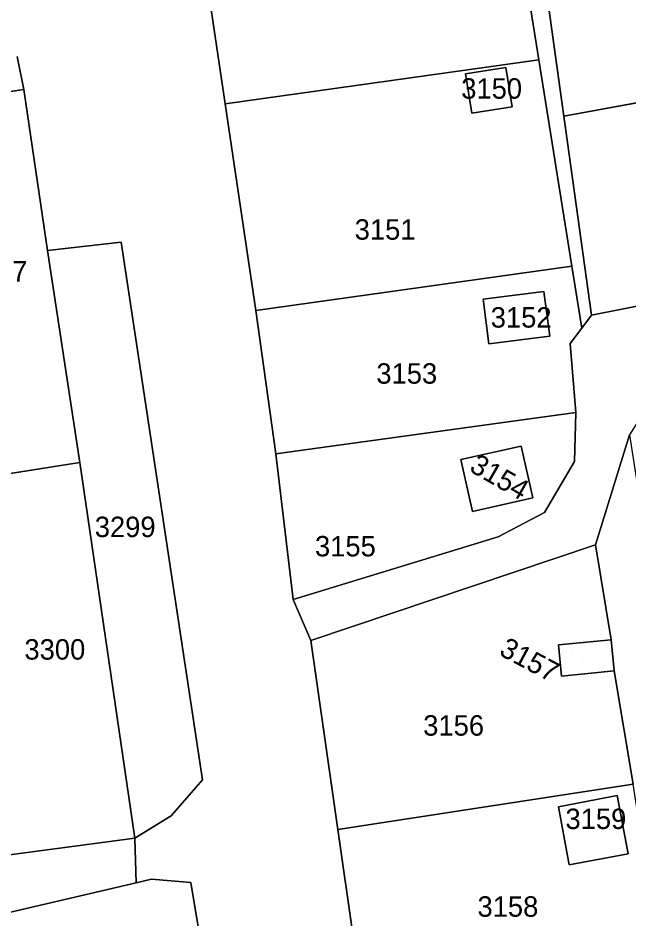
# Model space of a CAD drawing. Extents: x -262715 to -259381, y -1237238 to -1231182.
# Drawn here: x -260278.5 to -260218.7, y -1234465.1 to -1234377 of the extents above; entities that cross this region are included whole.
import ezdxf

# ---------------------------------------------------------------- set-up
doc = ezdxf.new("R2010")
doc.units = 0
for name, color, linetype in [('body_kn', 7, 'Continuous'), ('kladpar_druhypozemkov', 7, 'Continuous'), ('kladpar_hranice', 7, 'Continuous'), ('kladpar_parcelnecisla', 7, 'Continuous'), ('kladpar_plochy', 7, 'Continuous'), ('kladpar_sipky', 7, 'Continuous')]:
    doc.layers.add(name, color=color, linetype=linetype)

msp = doc.modelspace()

# ---------------------------------------------------------------- linework, layer by layer
at = {"layer": 'body_kn'}
for p, q in [((-260227.56, -1234381.1), (-260227.56, -1234381.1)), ((-260227.56, -1234381.1), (-260227.56, -1234381.1)), ((-260230.77, -1234381.83), (-260230.77, -1234381.83)), ((-260230.77, -1234381.83), (-260230.77, -1234381.83)), ((-260234.72, -1234382.45), (-260234.72, -1234382.45)), ((-260277.93, -1234383.98), (-260277.93, -1234383.98)), ((-260258.22, -1234385.39), (-260258.22, -1234385.39)), ((-260234.11, -1234386.32), (-260234.11, -1234386.32)), ((-260230.16, -1234385.69), (-260230.16, -1234385.69)), ((-260225.1, -1234386.59), (-260225.1, -1234386.59)), ((-260268.4, -1234398.94), (-260268.4, -1234398.94)), ((-260268.4, -1234398.94), (-260268.4, -1234398.94)), ((-260275.61, -1234399.73), (-260275.61, -1234399.73)), ((-260275.61, -1234399.73), (-260275.61, -1234399.73)), ((-260224.33, -1234401.29), (-260224.33, -1234401.29)), ((-260224.33, -1234401.29), (-260224.33, -1234401.29)), ((-260227.05, -1234403.76), (-260227.05, -1234403.76)), ((-260227.05, -1234403.76), (-260227.05, -1234403.76)), ((-260233, -1234404.51), (-260233, -1234404.51)), ((-260255.22, -1234405.62), (-260255.22, -1234405.62)), ((-260222.39, -1234406.08), (-260222.39, -1234406.08)), ((-260223.36, -1234407.35), (-260223.36, -1234407.35)), ((-260226.49, -1234408.13), (-260226.49, -1234408.13)), ((-260232.45, -1234408.88), (-260232.45, -1234408.88)), ((-260224.5, -1234408.85), (-260224.5, -1234408.85)), ((-260223.94, -1234415.61), (-260223.94, -1234415.61)), ((-260223.94, -1234415.61), (-260223.94, -1234415.61)), ((-260229.27, -1234418.89), (-260229.27, -1234418.89)), ((-260229.27, -1234418.89), (-260229.27, -1234418.89)), ((-260253.27, -1234419.65), (-260253.27, -1234419.65)), ((-260272.45, -1234420.5), (-260272.45, -1234420.5)), ((-260272.45, -1234420.5), (-260272.45, -1234420.5)), ((-260235.17, -1234420.21), (-260235.17, -1234420.21)), ((-260224.06, -1234420.38), (-260224.06, -1234420.38)), ((-260228.13, -1234423.94), (-260228.13, -1234423.94)), ((-260234.03, -1234425.27), (-260234.03, -1234425.27)), ((-260227, -1234425.37), (-260227, -1234425.37)), ((-260231.52, -1234427.77), (-260231.52, -1234427.77)), ((-260222.02, -1234428.55), (-260222.02, -1234428.55)), ((-260222.02, -1234428.55), (-260222.02, -1234428.55)), ((-260251.58, -1234433.91), (-260251.58, -1234433.91)), ((-260249.85, -1234437.92), (-260249.85, -1234437.92)), ((-260225.63, -1234438.34), (-260225.63, -1234438.34)), ((-260220.48, -1234437.83), (-260220.48, -1234437.83)), ((-260220.48, -1234437.83), (-260220.48, -1234437.83)), ((-260220.18, -1234440.88), (-260220.18, -1234440.88)), ((-260225.32, -1234441.4), (-260225.32, -1234441.4)), ((-260260.45, -1234451.53), (-260260.45, -1234451.53)), ((-260219.89, -1234453.08), (-260219.89, -1234453.08)), ((-260219.89, -1234453.08), (-260219.89, -1234453.08)), ((-260225.63, -1234454.18), (-260225.63, -1234454.18)), ((-260263.5, -1234455.06), (-260263.5, -1234455.06)), ((-260247.2, -1234456.41), (-260247.2, -1234456.41)), ((-260267.06, -1234457.25), (-260267.06, -1234457.25)), ((-260218.8, -1234458.77), (-260218.8, -1234458.77)), ((-260224.57, -1234459.85), (-260224.57, -1234459.85)), ((-260265.42, -1234461.27), (-260265.42, -1234461.27)), ((-260266.92, -1234461.62), (-260266.92, -1234461.62)), ((-260266.92, -1234461.62), (-260266.92, -1234461.62)), ((-260261.59, -1234461.58), (-260261.59, -1234461.58))]:
    msp.add_line(p, q, dxfattribs=at)
at = {"layer": 'kladpar_druhypozemkov'}
for p, q in [((-260232.53, -1234383.07), (-260232.53, -1234383.07)), ((-260243.75, -1234397.12), (-260243.75, -1234397.12)), ((-260229.48, -1234405.2), (-260229.48, -1234405.2)), ((-260241.16, -1234410.83), (-260241.16, -1234410.83)), ((-260231.42, -1234420.97), (-260231.42, -1234420.97)), ((-260267.53, -1234425.66), (-260267.53, -1234425.66)), ((-260247.31, -1234428.33), (-260247.31, -1234428.33)), ((-260275.2, -1234437.85), (-260275.2, -1234437.85)), ((-260223.32, -1234439.63), (-260223.32, -1234439.63)), ((-260236.06, -1234445.86), (-260236.06, -1234445.86)), ((-260222.47, -1234454.65), (-260222.47, -1234454.65)), ((-260231.21, -1234463.46), (-260231.21, -1234463.46))]:
    msp.add_line(p, q, dxfattribs=at)
at = {"layer": 'kladpar_hranice'}
msp.add_line((-260225.1, -1234386.59), (-260191.01, -1234380.35), dxfattribs=at)
for points in [[(-260248.5, -1234223.35), (-260246.04, -1234243.44), (-260243.56, -1234263.29), (-260240.55, -1234282.18), (-260239.25, -1234290.33), (-260236.3, -1234308.84), (-260233.23, -1234328.1), (-260230.52, -1234347.6), (-260227.81, -1234367.09), (-260225.1, -1234386.59), (-260222.39, -1234406.08), (-260223.36, -1234407.35), (-260224.33, -1234401.29), (-260227.56, -1234381.1), (-260230.79, -1234360.91), (-260234.03, -1234340.71), (-260237.26, -1234320.52), (-260240.49, -1234300.96), (-260243.67, -1234281.75), (-260245.52, -1234263.34), (-260247.34, -1234244.3), (-260250.24, -1234225.05)], [(-260272.95, -1234286.34), (-260270.08, -1234305.56), (-260267.22, -1234324.68), (-260264.22, -1234344.93), (-260261.22, -1234365.16), (-260258.22, -1234385.39), (-260255.22, -1234405.62), (-260253.27, -1234419.65), (-260251.58, -1234433.91), (-260249.85, -1234437.92), (-260247.2, -1234456.41), (-260244.36, -1234476.21), (-260242.45, -1234489.57), (-260239.53, -1234508.84), (-260236.61, -1234528.07), (-260233.7, -1234547.3), (-260230.78, -1234566.53), (-260227.87, -1234585.76), (-260237.19, -1234606.74), (-260245.13, -1234621.3)], [(-260258.22, -1234385.39), (-260261.22, -1234365.16), (-260230.79, -1234360.91)], [(-260230.79, -1234360.91), (-260227.56, -1234381.1), (-260258.22, -1234385.39)], [(-260194.04, -1234361.43), (-260191.01, -1234380.35), (-260225.1, -1234386.59), (-260227.81, -1234367.09), (-260225.68, -1234366.68), (-260224.79, -1234372.41), (-260214.89, -1234370.87), (-260215.78, -1234365.14), (-260194.04, -1234361.43)], [(-260140.7, -1234378.18), (-260138.8, -1234383.3), (-260149.95, -1234385.32), (-260179.4, -1234390.14), (-260191.02, -1234407.55), (-260193.64, -1234406.85), (-260214.37, -1234410.91), (-260218.67, -1234417.79), (-260222.02, -1234428.55), (-260249.85, -1234437.92), (-260251.58, -1234433.91), (-260231.52, -1234427.77), (-260227, -1234425.37), (-260224.06, -1234420.38), (-260223.94, -1234415.61), (-260224.5, -1234408.85), (-260223.36, -1234407.35), (-260222.39, -1234406.08), (-260187.97, -1234399.27), (-260183.41, -1234386.31), (-260153.28, -1234380.6), (-260140.7, -1234378.18)], [(-260278.56, -1234380.76), (-260277.93, -1234383.98), (-260293.92, -1234386.38)], [(-260243.03, -1234573.16), (-260261.59, -1234461.58), (-260265.42, -1234461.27), (-260266.92, -1234461.62), (-260267.06, -1234457.25), (-260263.5, -1234455.06), (-260260.45, -1234451.53), (-260268.4, -1234398.94), (-260275.61, -1234399.73), (-260277.93, -1234383.98), (-260278.56, -1234380.76)], [(-260255.22, -1234405.62), (-260258.22, -1234385.39), (-260227.56, -1234381.1)], [(-260227.56, -1234381.1), (-260224.33, -1234401.29), (-260255.22, -1234405.62)], [(-260191.01, -1234380.35), (-260187.97, -1234399.27), (-260222.39, -1234406.08), (-260225.1, -1234386.59)], [(-260230.77, -1234381.83), (-260230.16, -1234385.69), (-260234.11, -1234386.32), (-260234.72, -1234382.45), (-260230.77, -1234381.83)], [(-260234.72, -1234382.45), (-260234.11, -1234386.32), (-260230.16, -1234385.69), (-260230.77, -1234381.83), (-260234.72, -1234382.45)], [(-260275.61, -1234399.73), (-260272.45, -1234420.5), (-260288.36, -1234423.01), (-260293.92, -1234386.38), (-260277.93, -1234383.98), (-260275.61, -1234399.73)], [(-260268.4, -1234398.94), (-260260.45, -1234451.53), (-260263.5, -1234455.06), (-260267.06, -1234457.25), (-260272.45, -1234420.5), (-260275.61, -1234399.73), (-260268.4, -1234398.94)], [(-260253.27, -1234419.65), (-260255.22, -1234405.62), (-260224.33, -1234401.29)], [(-260224.33, -1234401.29), (-260223.36, -1234407.35), (-260224.5, -1234408.85), (-260223.94, -1234415.61), (-260253.27, -1234419.65)], [(-260233, -1234404.51), (-260232.45, -1234408.88), (-260226.49, -1234408.13), (-260227.05, -1234403.76), (-260233, -1234404.51)], [(-260227.05, -1234403.76), (-260226.49, -1234408.13), (-260232.45, -1234408.88), (-260233, -1234404.51), (-260227.05, -1234403.76)], [(-260251.58, -1234433.91), (-260253.27, -1234419.65), (-260223.94, -1234415.61)], [(-260223.94, -1234415.61), (-260224.06, -1234420.38), (-260227, -1234425.37), (-260231.52, -1234427.77), (-260251.58, -1234433.91)], [(-260205.63, -1234643.5), (-260194.66, -1234604.46), (-260198.19, -1234581.43), (-260201.14, -1234562.15), (-260204.2, -1234543.1), (-260207.4, -1234528), (-260210.3, -1234504.8), (-260212.94, -1234485.07), (-260215.23, -1234471.72), (-260218.34, -1234451.96), (-260220.18, -1234440.88), (-260220.48, -1234437.83), (-260222.02, -1234428.55), (-260218.67, -1234417.79)], [(-260229.27, -1234418.89), (-260228.13, -1234423.94), (-260234.03, -1234425.27), (-260235.17, -1234420.21), (-260229.27, -1234418.89)], [(-260235.17, -1234420.21), (-260234.03, -1234425.27), (-260228.13, -1234423.94), (-260229.27, -1234418.89), (-260235.17, -1234420.21)], [(-260272.45, -1234420.5), (-260267.06, -1234457.25), (-260282.76, -1234459.34), (-260288.36, -1234423.01), (-260272.45, -1234420.5)], [(-260222.02, -1234428.55), (-260220.48, -1234437.83), (-260225.63, -1234438.34), (-260225.32, -1234441.4), (-260220.18, -1234440.88), (-260218.34, -1234451.96), (-260247.2, -1234456.41), (-260249.85, -1234437.92), (-260222.02, -1234428.55)], [(-260220.48, -1234437.83), (-260220.18, -1234440.88), (-260225.32, -1234441.4), (-260225.63, -1234438.34), (-260220.48, -1234437.83)], [(-260244.36, -1234476.21), (-260247.2, -1234456.41), (-260218.34, -1234451.96)], [(-260219.89, -1234453.08), (-260218.8, -1234458.77), (-260224.57, -1234459.85), (-260225.63, -1234454.18), (-260219.89, -1234453.08)], [(-260225.63, -1234454.18), (-260224.57, -1234459.85), (-260218.8, -1234458.77), (-260219.89, -1234453.08), (-260225.63, -1234454.18)], [(-260329.52, -1234466.94), (-260314.47, -1234464.52), (-260299.44, -1234462.27), (-260298.54, -1234462.14), (-260282.76, -1234459.34), (-260267.06, -1234457.25), (-260266.92, -1234461.62)], [(-260355.68, -1234535.31), (-260347.61, -1234534.23), (-260345.48, -1234551.85), (-260313.15, -1234548.7), (-260312.12, -1234533.57), (-260298.03, -1234528.71), (-260290.91, -1234509.79), (-260291.26, -1234467.29), (-260266.92, -1234461.62), (-260265.42, -1234461.27), (-260261.59, -1234461.58), (-260243.03, -1234573.16), (-260243.85, -1234580.7), (-260247.18, -1234592.56), (-260257.25, -1234614.28)], [(-260266.92, -1234461.62), (-260291.26, -1234467.29), (-260290.91, -1234509.79), (-260298.03, -1234528.71), (-260312.12, -1234533.57), (-260311.63, -1234528.89)]]:
    msp.add_lwpolyline(points, dxfattribs=at)
at = {"layer": 'kladpar_plochy'}
for p, q in [((-260230.79, -1234360.91), (-260227.56, -1234381.1)), ((-260258.22, -1234385.39), (-260261.22, -1234365.16)), ((-260227.56, -1234381.1), (-260258.22, -1234385.39)), ((-260258.22, -1234385.39), (-260227.56, -1234381.1)), ((-260227.56, -1234381.1), (-260224.33, -1234401.29)), ((-260225.1, -1234386.59), (-260191.01, -1234380.35)), ((-260230.77, -1234381.83), (-260234.72, -1234382.45)), ((-260230.16, -1234385.69), (-260230.77, -1234381.83)), ((-260234.72, -1234382.45), (-260234.11, -1234386.32)), ((-260293.92, -1234386.38), (-260277.93, -1234383.98)), ((-260277.93, -1234383.98), (-260275.61, -1234399.73)), ((-260255.22, -1234405.62), (-260258.22, -1234385.39)), ((-260234.11, -1234386.32), (-260230.16, -1234385.69)), ((-260222.39, -1234406.08), (-260225.1, -1234386.59)), ((-260187.97, -1234399.27), (-260222.39, -1234406.08)), ((-260275.61, -1234399.73), (-260272.45, -1234420.5)), ((-260224.33, -1234401.29), (-260255.22, -1234405.62)), ((-260255.22, -1234405.62), (-260224.33, -1234401.29)), ((-260224.33, -1234401.29), (-260223.36, -1234407.35)), ((-260227.05, -1234403.76), (-260233, -1234404.51)), ((-260226.49, -1234408.13), (-260227.05, -1234403.76)), ((-260233, -1234404.51), (-260232.45, -1234408.88)), ((-260253.27, -1234419.65), (-260255.22, -1234405.62)), ((-260223.36, -1234407.35), (-260224.5, -1234408.85)), ((-260232.45, -1234408.88), (-260226.49, -1234408.13)), ((-260224.5, -1234408.85), (-260223.94, -1234415.61)), ((-260223.94, -1234415.61), (-260253.27, -1234419.65)), ((-260253.27, -1234419.65), (-260223.94, -1234415.61)), ((-260223.94, -1234415.61), (-260224.06, -1234420.38)), ((-260229.27, -1234418.89), (-260235.17, -1234420.21)), ((-260228.13, -1234423.94), (-260229.27, -1234418.89)), ((-260251.58, -1234433.91), (-260253.27, -1234419.65)), ((-260288.36, -1234423.01), (-260272.45, -1234420.5)), ((-260272.45, -1234420.5), (-260288.36, -1234423.01)), ((-260272.45, -1234420.5), (-260267.06, -1234457.25)), ((-260235.17, -1234420.21), (-260234.03, -1234425.27)), ((-260224.06, -1234420.38), (-260227, -1234425.37)), ((-260234.03, -1234425.27), (-260228.13, -1234423.94)), ((-260227, -1234425.37), (-260231.52, -1234427.77)), ((-260231.52, -1234427.77), (-260251.58, -1234433.91)), ((-260247.2, -1234456.41), (-260218.34, -1234451.96)), ((-260219.89, -1234453.08), (-260225.63, -1234454.18)), ((-260218.8, -1234458.77), (-260219.89, -1234453.08)), ((-260225.63, -1234454.18), (-260224.57, -1234459.85)), ((-260244.36, -1234476.21), (-260247.2, -1234456.41)), ((-260267.06, -1234457.25), (-260282.76, -1234459.34)), ((-260224.57, -1234459.85), (-260218.8, -1234458.77))]:
    msp.add_line(p, q, dxfattribs=at)
for points in [[(-260248.5, -1234223.35), (-260246.04, -1234243.44), (-260243.56, -1234263.29), (-260240.55, -1234282.18), (-260239.25, -1234290.33), (-260236.3, -1234308.84), (-260233.23, -1234328.1), (-260230.52, -1234347.6), (-260227.81, -1234367.09), (-260225.1, -1234386.59), (-260222.39, -1234406.08), (-260223.36, -1234407.35), (-260224.33, -1234401.29), (-260227.56, -1234381.1), (-260230.79, -1234360.91), (-260234.03, -1234340.71), (-260237.26, -1234320.52), (-260240.49, -1234300.96), (-260243.67, -1234281.75), (-260245.52, -1234263.34), (-260247.34, -1234244.3), (-260250.24, -1234225.05)], [(-260281.41, -1234229.85), (-260278.41, -1234248.8), (-260275.76, -1234268.35), (-260272.95, -1234286.34), (-260270.08, -1234305.56), (-260267.22, -1234324.68), (-260264.22, -1234344.93), (-260261.22, -1234365.16), (-260258.22, -1234385.39), (-260255.22, -1234405.62), (-260253.27, -1234419.65), (-260251.58, -1234433.91), (-260249.85, -1234437.92), (-260247.2, -1234456.41), (-260244.36, -1234476.21), (-260242.45, -1234489.57), (-260239.53, -1234508.84), (-260236.61, -1234528.07), (-260233.7, -1234547.3), (-260230.78, -1234566.53), (-260227.87, -1234585.76), (-260237.19, -1234606.74), (-260245.13, -1234621.3)], [(-260278.56, -1234380.76), (-260277.93, -1234383.98), (-260293.92, -1234386.38)], [(-260243.03, -1234573.16), (-260261.59, -1234461.58), (-260265.42, -1234461.27), (-260266.92, -1234461.62), (-260267.06, -1234457.25), (-260263.5, -1234455.06), (-260260.45, -1234451.53), (-260268.4, -1234398.94), (-260275.61, -1234399.73), (-260277.93, -1234383.98), (-260278.56, -1234380.76)], [(-260215.23, -1234471.72), (-260218.34, -1234451.96), (-260220.18, -1234440.88), (-260220.48, -1234437.83), (-260222.02, -1234428.55), (-260218.67, -1234417.79), (-260216.49, -1234431.84), (-260213.47, -1234451.81), (-260210.67, -1234471.1)], [(-260329.52, -1234466.94), (-260314.47, -1234464.52), (-260299.44, -1234462.27), (-260298.54, -1234462.14), (-260282.76, -1234459.34), (-260267.06, -1234457.25), (-260266.92, -1234461.62), (-260291.26, -1234467.29)], [(-260291.26, -1234467.29), (-260266.92, -1234461.62), (-260265.42, -1234461.27), (-260261.59, -1234461.58), (-260243.03, -1234573.16)]]:
    msp.add_lwpolyline(points, dxfattribs=at)
for points in [[(-260194.04, -1234361.43), (-260191.01, -1234380.35), (-260225.1, -1234386.59), (-260227.81, -1234367.09), (-260225.68, -1234366.68), (-260224.79, -1234372.41), (-260214.89, -1234370.87), (-260215.78, -1234365.14)], [(-260140.7, -1234378.18), (-260138.8, -1234383.3), (-260149.95, -1234385.32), (-260179.4, -1234390.14), (-260191.02, -1234407.55), (-260193.64, -1234406.85), (-260214.37, -1234410.91), (-260218.67, -1234417.79), (-260222.02, -1234428.55), (-260249.85, -1234437.92), (-260251.58, -1234433.91), (-260231.52, -1234427.77), (-260227, -1234425.37), (-260224.06, -1234420.38), (-260223.94, -1234415.61), (-260224.5, -1234408.85), (-260223.36, -1234407.35), (-260222.39, -1234406.08), (-260187.97, -1234399.27), (-260183.41, -1234386.31), (-260153.28, -1234380.6)], [(-260230.77, -1234381.83), (-260230.16, -1234385.69), (-260234.11, -1234386.32), (-260234.72, -1234382.45)], [(-260268.4, -1234398.94), (-260260.45, -1234451.53), (-260263.5, -1234455.06), (-260267.06, -1234457.25), (-260272.45, -1234420.5), (-260275.61, -1234399.73)], [(-260227.05, -1234403.76), (-260226.49, -1234408.13), (-260232.45, -1234408.88), (-260233, -1234404.51)], [(-260229.27, -1234418.89), (-260228.13, -1234423.94), (-260234.03, -1234425.27), (-260235.17, -1234420.21)], [(-260222.02, -1234428.55), (-260220.48, -1234437.83), (-260225.63, -1234438.34), (-260225.32, -1234441.4), (-260220.18, -1234440.88), (-260218.34, -1234451.96), (-260247.2, -1234456.41), (-260249.85, -1234437.92)], [(-260220.48, -1234437.83), (-260220.18, -1234440.88), (-260225.32, -1234441.4), (-260225.63, -1234438.34)], [(-260219.89, -1234453.08), (-260218.8, -1234458.77), (-260224.57, -1234459.85), (-260225.63, -1234454.18)]]:
    msp.add_lwpolyline(points, close=True, dxfattribs=at)
at = {"layer": 'kladpar_sipky'}
msp.add_line((-260224.33, -1234439.06), (-260224.33, -1234439.06), dxfattribs=at)

# ---------------------------------------------------------------- texts
at = {"layer": 'kladpar_parcelnecisla'}
for s, p in [('3150', (-260235.14, -1234384.89)), ('3151', (-260245.559, -1234398.69)), ('3297', (-260283.522, -1234402.78)), ('3152', (-260232.255, -1234407.29)), ('3153', (-260243.44, -1234412.78)), ('3299', (-260270.979, -1234427.79)), ('3155', (-260249.443, -1234429.68)), ('3300', (-260277.858, -1234439.78)), ('3156', (-260238.858, -1234447.22)), ('3159', (-260224.948, -1234456.36)), ('3158', (-260233.552, -1234464.94))]:
    msp.add_text(s, height=2, dxfattribs=at).set_placement(p)
for s, rotation, p in [('3154', 330, (-260234.455, -1234421.277)), ('3157', 332, (-260231.541, -1234439.273))]:
    msp.add_text(s, height=2, rotation=rotation, dxfattribs=at).set_placement(p)

doc.saveas('drawing.dxf')
